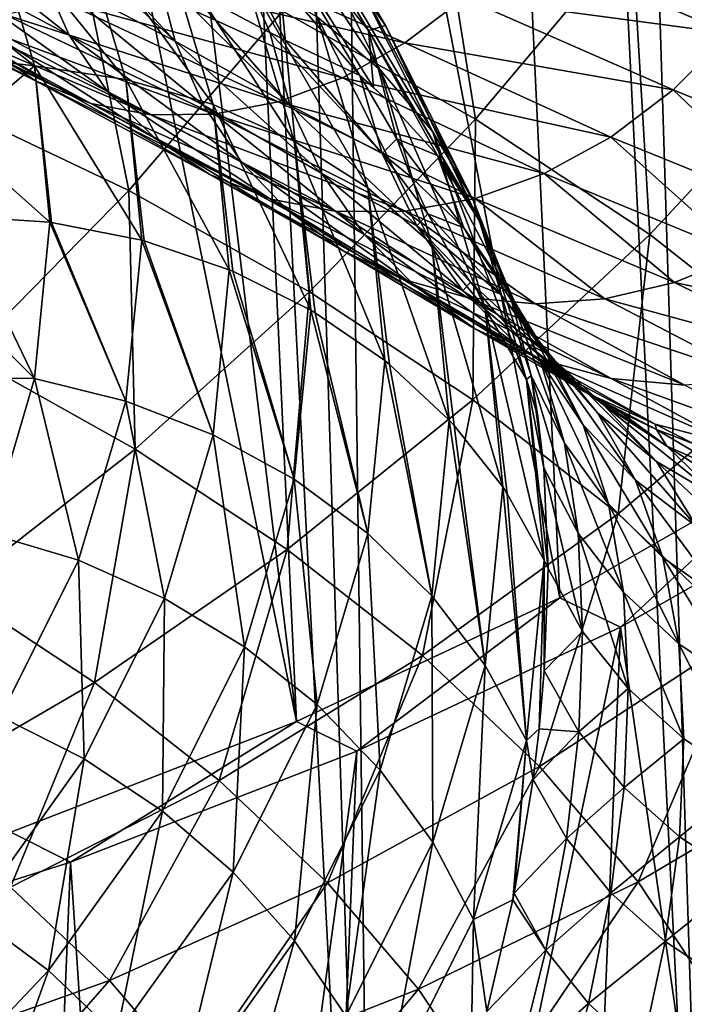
# Model space of a CAD drawing. Header units: metres. Extents: x -109 to 109, y -78 to 121.
# Tile 1045 of 1056: x 88.96 to 91.58, y -6.57 to -2.69. Entities that reach past the tile are written whole.
import ezdxf

# ---------------------------------------------------------------- set-up
doc = ezdxf.new("R2010")
doc.units = ezdxf.units.M
doc.layers.add('solid_508554_SW0001', color=7, linetype='CONTINUOUS')

msp = doc.modelspace()

# ---------------------------------------------------------------- linework, layer by layer
at = {"layer": 'solid_508554_SW0001'}
for points in [[(92.940437, -8.988416, -15.967083), (90.549721, 27.300694, -35.685944), (91.794334, 27.889454, -34.674599)], [(91.698837, -9.532049, -16.891142), (89.88591, 27.026291, -36.150749), (90.549721, 27.300694, -35.685944)], [(92.940437, -8.988416, -15.967083), (91.698837, -9.532049, -16.891142), (90.549721, 27.300694, -35.685944)], [(90.362732, -10.015727, -17.71703), (89.196869, 26.766157, -36.586704), (89.88591, 27.026291, -36.150749)], [(91.698837, -9.532049, -16.891142), (90.362732, -10.015727, -17.71703), (89.88591, 27.026291, -36.150749)], [(90.362732, -10.015727, -17.71703), (88.484703, 26.521063, -36.992531), (89.196869, 26.766157, -36.586704)], [(90.362732, -10.015727, -17.71703), (88.945717, -10.432132, -18.437248), (88.484703, 26.521063, -36.992531)], [(92.028976, -4.432996, -13.989754), (91.663551, 3.25128, -18.026556), (90.728859, 2.718633, -18.950548)], [(91.089645, -4.968935, -14.918027), (90.728859, 2.718633, -18.950548), (89.695381, 2.232042, -19.791929)], [(91.089645, -4.968935, -14.918027), (92.028976, -4.432996, -13.989754), (90.728859, 2.718633, -18.950548)], [(90.051208, -5.457015, -15.763407), (89.695381, 2.232042, -19.791929), (89.143967, 2.007019, -20.179934)], [(90.051208, -5.457015, -15.763407), (91.089645, -4.968935, -14.918027), (89.695381, 2.232042, -19.791929)], [(90.051208, -5.457015, -15.763407), (89.143967, 2.007019, -20.179934), (88.571632, 1.79513, -20.544493)], [(88.924095, -5.893095, -16.518719), (90.051208, -5.457015, -15.763407), (88.571632, 1.79513, -20.544493)], [(91.945732, -1.571518, 18.006199), (91.373428, -2.349571, 17.916386), (92.101685, -2.831074, 17.075821)], [(90.402527, -2.71156, 6.435222), (90.24585, -2.447094, 6.227652), (89.77095, -1.783469, 7.377084)], [(89.922218, -2.040371, 7.597756), (90.402527, -2.71156, 6.435222), (89.77095, -1.783469, 7.377084)], [(89.166603, -2.261427, 19.179596), (88.274567, -1.900935, 19.798256), (88.612411, -2.993219, 18.865753)], [(90.567352, -1.898249, 18.700302), (89.996025, -2.655878, 18.498306), (90.756966, -3.081858, 17.758568)], [(91.373428, -2.349571, 17.916386), (90.567352, -1.898249, 18.700302), (90.756966, -3.081858, 17.758568)], [(90.381256, -2.887318, 4.855299), (90.132172, -2.677977, 4.677226), (89.800743, -2.016413, 5.823089)], [(90.04377, -2.213666, 6.022099), (90.381256, -2.887318, 4.855299), (89.800743, -2.016413, 5.823089)], [(89.786263, -2.051023, 8.286068), (89.728561, -2.235582, 8.692079), (90.300568, -2.909443, 7.524919)], [(89.922218, -2.040371, 7.597756), (89.786263, -2.051023, 8.286068), (90.335335, -2.731655, 7.107179)], [(90.354218, -2.956604, 7.368024), (89.786263, -2.051023, 8.286068), (90.300568, -2.909443, 7.524919)], [(90.354218, -2.956604, 7.368024), (90.335335, -2.731655, 7.107179), (89.786263, -2.051023, 8.286068)], [(89.922218, -2.040371, 7.597756), (90.335335, -2.731655, 7.107179), (90.402527, -2.71156, 6.435222)], [(89.154175, -2.75039, 10.739226), (88.423485, -2.172825, 11.456193), (88.52359, -2.413287, 11.631293)], [(89.154175, -2.75039, 10.739226), (89.041245, -2.497105, 10.575789), (88.423485, -2.172825, 11.456193)], [(89.571892, -2.773765, 9.627435), (89.148872, -2.315144, 10.140496), (88.972725, -2.222235, 10.427697)], [(89.571892, -2.773765, 9.627435), (88.972725, -2.222235, 10.427697), (89.041245, -2.497105, 10.575789)], [(89.624496, -2.569224, 9.254827), (89.946518, -2.739148, 8.527101), (89.728561, -2.235582, 8.692079)], [(90.006119, -2.769778, 8.376487), (90.300568, -2.909443, 7.524919), (89.728561, -2.235582, 8.692079)], [(89.946518, -2.739148, 8.527101), (90.006119, -2.769778, 8.376487), (89.728561, -2.235582, 8.692079)], [(90.588364, -3.130798, 5.043443), (90.381256, -2.887318, 4.855299), (90.04377, -2.213666, 6.022099)], [(90.24585, -2.447094, 6.227652), (90.588364, -3.130798, 5.043443), (90.04377, -2.213666, 6.022099)], [(88.836998, -2.260892, 4.138941), (89.018127, -2.871419, 3.081477), (88.559319, -2.510593, 3.651525)], [(89.166603, -2.261427, 19.179596), (88.612411, -2.993219, 18.865753), (89.389282, -3.362732, 18.227356)], [(89.378143, -2.924605, 3.153128), (89.018127, -2.871419, 3.081477), (88.836998, -2.260892, 4.138941)], [(89.191811, -2.29652, 4.241004), (89.378143, -2.924605, 3.153128), (88.836998, -2.260892, 4.138941)], [(89.996025, -2.655878, 18.498306), (89.166603, -2.261427, 19.179596), (89.389282, -3.362732, 18.227356)], [(89.571892, -2.773765, 9.627435), (89.501564, -2.503441, 9.501867), (89.148872, -2.315144, 10.140496)], [(89.722145, -3.024154, 3.249725), (89.378143, -2.924605, 3.153128), (89.191811, -2.29652, 4.241004)], [(89.53083, -2.379291, 4.36666), (89.722145, -3.024154, 3.249725), (89.191811, -2.29652, 4.241004)], [(91.373428, -2.349571, 17.916386), (90.756966, -3.081858, 17.758568), (91.444778, -3.536371, 16.965599)], [(92.101685, -2.831074, 17.075821), (91.373428, -2.349571, 17.916386), (91.444778, -3.536371, 16.965599)], [(90.478683, -2.780255, 13.302267), (89.367012, -2.525168, 14.108902), (89.596504, -2.390249, 14.262591)], [(90.042549, -3.167873, 3.36914), (89.722145, -3.024154, 3.249725), (89.53083, -2.379291, 4.36666)], [(89.846603, -2.507383, 4.513142), (90.042549, -3.167873, 3.36914), (89.53083, -2.379291, 4.36666)], [(90.712601, -2.602489, 13.412651), (90.478683, -2.780255, 13.302267), (89.596504, -2.390249, 14.262591)], [(90.712601, -2.602489, 13.412651), (90.928421, -2.389476, 13.493769), (91.760254, -2.743605, 12.415504)], [(90.928421, -2.389476, 13.493769), (91.385231, -2.583714, 12.924816), (91.760254, -2.743605, 12.415504)], [(89.021942, -2.930289, 12.228276), (88.08812, -2.426038, 12.872898), (88.263397, -2.551353, 13.09213)], [(89.021942, -2.930289, 12.228276), (88.826546, -2.79674, 12.022147), (88.08812, -2.426038, 12.872898)], [(89.305901, -2.972213, 10.916399), (88.52359, -2.413287, 11.631293), (88.659058, -2.62298, 11.821506)], [(89.305901, -2.972213, 10.916399), (89.154175, -2.75039, 10.739226), (88.52359, -2.413287, 11.631293)], [(90.748947, -3.403057, 5.237514), (90.588364, -3.130798, 5.043443), (90.24585, -2.447094, 6.227652)], [(90.402527, -2.71156, 6.435222), (90.748947, -3.403057, 5.237514), (90.24585, -2.447094, 6.227652)], [(89.018127, -2.871419, 3.081477), (88.642639, -2.827669, 3.102334), (88.559319, -2.510593, 3.651525)], [(89.684708, -3.025813, 9.763715), (89.041245, -2.497105, 10.575789), (89.154175, -2.75039, 10.739226)], [(89.684708, -3.025813, 9.763715), (89.571892, -2.773765, 9.627435), (89.041245, -2.497105, 10.575789)], [(90.025764, -3.027, 8.635545), (89.624496, -2.569224, 9.254827), (89.501564, -2.503441, 9.501867)], [(90.025764, -3.027, 8.635545), (89.501564, -2.503441, 9.501867), (89.571892, -2.773765, 9.627435)], [(90.332314, -3.352599, 3.508746), (90.042549, -3.167873, 3.36914), (89.846603, -2.507383, 4.513142)], [(90.132172, -2.677977, 4.677226), (90.332314, -3.352599, 3.508746), (89.846603, -2.507383, 4.513142)], [(92.174858, -2.496661, 12.243951), (91.760254, -2.743605, 12.415504), (91.385231, -2.583714, 12.924816)], [(89.240425, -3.020339, 12.434818), (88.263397, -2.551353, 13.09213), (88.460388, -2.634733, 13.312886)], [(89.240425, -3.020339, 12.434818), (89.021942, -2.930289, 12.228276), (88.263397, -2.551353, 13.09213)], [(90.231979, -2.918215, 13.16585), (89.133156, -2.61877, 13.932719), (89.367012, -2.525168, 14.108902)], [(90.478683, -2.780255, 13.302267), (90.231979, -2.918215, 13.16585), (89.367012, -2.525168, 14.108902)], [(90.025764, -3.027, 8.635545), (89.946518, -2.739148, 8.527101), (89.624496, -2.569224, 9.254827)], [(89.476616, -3.064672, 12.636686), (88.460388, -2.634733, 13.312886), (88.674431, -2.674208, 13.529954)], [(89.476616, -3.064672, 12.636686), (89.240425, -3.020339, 12.434818), (88.460388, -2.634733, 13.312886)], [(89.4925, -3.156828, 11.102718), (88.659058, -2.62298, 11.821506), (88.826546, -2.79674, 12.022147)], [(89.4925, -3.156828, 11.102718), (89.305901, -2.972213, 10.916399), (88.659058, -2.62298, 11.821506)], [(89.978577, -3.012974, 13.006759), (88.900467, -2.668844, 13.738205), (89.133156, -2.61877, 13.932719)], [(90.231979, -2.918215, 13.16585), (89.978577, -3.012974, 13.006759), (89.133156, -2.61877, 13.932719)], [(91.536781, -2.966345, 12.35164), (90.478683, -2.780255, 13.302267), (90.712601, -2.602489, 13.412651)], [(91.536781, -2.966345, 12.35164), (90.712601, -2.602489, 13.412651), (91.760254, -2.743605, 12.415504)], [(89.724701, -3.062197, 12.828911), (88.674431, -2.674208, 13.529954), (88.900467, -2.668844, 13.738205)], [(89.724701, -3.062197, 12.828911), (89.476616, -3.064672, 12.636686), (88.674431, -2.674208, 13.529954)], [(89.978577, -3.012974, 13.006759), (89.724701, -3.062197, 12.828911), (88.900467, -2.668844, 13.738205)], [(89.996025, -2.655878, 18.498306), (89.389282, -3.362732, 18.227356), (90.10228, -3.761805, 17.534523)], [(90.756966, -3.081858, 17.758568), (89.996025, -2.655878, 18.498306), (90.10228, -3.761805, 17.534523)], [(90.585052, -3.574267, 3.66547), (90.332314, -3.352599, 3.508746), (90.132172, -2.677977, 4.677226)], [(90.381256, -2.887318, 4.855299), (90.585052, -3.574267, 3.66547), (90.132172, -2.677977, 4.677226)], [(90.402527, -2.71156, 6.435222), (90.335335, -2.731655, 7.107179), (90.742912, -3.42957, 5.888753)], [(90.768951, -3.477505, 5.755807), (90.402527, -2.71156, 6.435222), (90.742912, -3.42957, 5.888753)], [(90.768951, -3.477505, 5.755807), (90.748947, -3.403057, 5.237514), (90.402527, -2.71156, 6.435222)], [(89.834747, -3.250696, 9.911178), (89.154175, -2.75039, 10.739226), (89.305901, -2.972213, 10.916399)], [(89.834747, -3.250696, 9.911178), (89.684708, -3.025813, 9.763715), (89.154175, -2.75039, 10.739226)], [(90.388893, -3.216969, 7.606091), (90.006119, -2.769778, 8.376487), (89.946518, -2.739148, 8.527101)], [(90.388893, -3.216969, 7.606091), (89.946518, -2.739148, 8.527101), (90.025764, -3.027, 8.635545)], [(90.687462, -3.337783, 6.151368), (90.742912, -3.42957, 5.888753), (90.335335, -2.731655, 7.107179)], [(90.607834, -3.225072, 6.489984), (90.687462, -3.337783, 6.151368), (90.335335, -2.731655, 7.107179)], [(90.404953, -3.002999, 7.211415), (90.607834, -3.225072, 6.489984), (90.335335, -2.731655, 7.107179)], [(90.354218, -2.956604, 7.368024), (90.404953, -3.002999, 7.211415), (90.335335, -2.731655, 7.107179)], [(92.299133, -3.278927, 11.210985), (91.536781, -2.966345, 12.35164), (91.760254, -2.743605, 12.415504)], [(90.150803, -3.29514, 8.75334), (89.571892, -2.773765, 9.627435), (89.684708, -3.025813, 9.763715)], [(90.150803, -3.29514, 8.75334), (90.025764, -3.027, 8.635545), (89.571892, -2.773765, 9.627435)], [(90.388893, -3.216969, 7.606091), (90.300568, -2.909443, 7.524919), (90.006119, -2.769778, 8.376487)], [(91.290558, -3.152099, 12.259505), (90.231979, -2.918215, 13.16585), (90.478683, -2.780255, 13.302267)], [(91.536781, -2.966345, 12.35164), (91.290558, -3.152099, 12.259505), (90.478683, -2.780255, 13.302267)], [(89.018127, -2.871419, 3.081477), (88.692574, -3.145886, 2.551165), (88.642639, -2.827669, 3.102334)], [(89.709137, -3.299454, 11.293358), (88.826546, -2.79674, 12.022147), (89.021942, -2.930289, 12.228276)], [(89.709137, -3.299454, 11.293358), (89.4925, -3.156828, 11.102718), (88.826546, -2.79674, 12.022147)], [(92.101685, -2.831074, 17.075821), (91.444778, -3.536371, 16.965599), (92.055107, -4.016284, 16.124878)], [(89.018127, -2.871419, 3.081477), (89.078697, -3.487883, 2.01373), (88.692574, -3.145886, 2.551165)], [(89.084129, -3.488591, 2.014139), (89.078697, -3.487883, 2.01373), (89.018127, -2.871419, 3.081477)], [(89.440453, -3.558799, 2.054673), (89.084129, -3.488591, 2.014139), (89.018127, -2.871419, 3.081477)], [(89.378143, -2.924605, 3.153128), (89.440453, -3.558799, 2.054673), (89.018127, -2.871419, 3.081477)], [(90.354218, -2.956604, 7.368024), (90.300568, -2.909443, 7.524919), (90.404953, -3.002999, 7.211415)], [(90.447083, -3.158497, 7.247701), (90.404953, -3.002999, 7.211415), (90.300568, -2.909443, 7.524919)], [(90.447083, -3.158497, 7.247701), (90.300568, -2.909443, 7.524919), (90.388893, -3.216969, 7.606091)], [(90.795204, -3.827996, 3.835861), (90.585052, -3.574267, 3.66547), (90.381256, -2.887318, 4.855299)], [(90.588364, -3.130798, 5.043443), (90.795204, -3.827996, 3.835861), (90.381256, -2.887318, 4.855299)], [(89.950195, -3.396396, 11.483379), (89.021942, -2.930289, 12.228276), (89.240425, -3.020339, 12.434818)], [(89.950195, -3.396396, 11.483379), (89.709137, -3.299454, 11.293358), (89.021942, -2.930289, 12.228276)], [(89.4506, -3.561507, 2.056237), (89.440453, -3.558799, 2.054673), (89.378143, -2.924605, 3.153128)], [(89.786118, -3.675287, 2.121928), (89.4506, -3.561507, 2.056237), (89.378143, -2.924605, 3.153128)], [(89.722145, -3.024154, 3.249725), (89.786118, -3.675287, 2.121928), (89.378143, -2.924605, 3.153128)], [(91.027802, -3.295985, 12.141726), (89.978577, -3.012974, 13.006759), (90.231979, -2.918215, 13.16585)], [(91.290558, -3.152099, 12.259505), (91.027802, -3.295985, 12.141726), (90.231979, -2.918215, 13.16585)], [(90.01844, -3.443083, 10.066326), (89.305901, -2.972213, 10.916399), (89.4925, -3.156828, 11.102718)], [(90.01844, -3.443083, 10.066326), (89.834747, -3.250696, 9.911178), (89.305901, -2.972213, 10.916399)], [(92.06395, -3.466515, 11.145202), (91.290558, -3.152099, 12.259505), (91.536781, -2.966345, 12.35164)], [(92.299133, -3.278927, 11.210985), (92.06395, -3.466515, 11.145202), (91.536781, -2.966345, 12.35164)], [(89.389282, -3.362732, 18.227356), (88.612411, -2.993219, 18.865753), (88.752609, -4.011992, 17.88965)], [(90.209442, -3.445142, 11.66786), (89.240425, -3.020339, 12.434818), (89.476616, -3.064672, 12.636686)], [(90.209442, -3.445142, 11.66786), (89.950195, -3.396396, 11.483379), (89.240425, -3.020339, 12.434818)], [(90.316719, -3.535016, 8.881165), (89.684708, -3.025813, 9.763715), (89.834747, -3.250696, 9.911178)], [(90.316719, -3.535016, 8.881165), (90.150803, -3.29514, 8.75334), (89.684708, -3.025813, 9.763715)], [(89.800301, -3.681198, 2.125341), (89.786118, -3.675287, 2.121928), (89.722145, -3.024154, 3.249725)], [(90.108078, -3.834785, 2.214014), (89.800301, -3.681198, 2.125341), (89.722145, -3.024154, 3.249725)], [(90.042549, -3.167873, 3.36914), (90.108078, -3.834785, 2.214014), (89.722145, -3.024154, 3.249725)], [(90.75531, -3.394278, 12.001353), (89.724701, -3.062197, 12.828911), (89.978577, -3.012974, 13.006759)], [(91.027802, -3.295985, 12.141726), (90.75531, -3.394278, 12.001353), (89.978577, -3.012974, 13.006759)], [(90.525764, -3.502627, 7.698859), (90.025764, -3.027, 8.635545), (90.150803, -3.29514, 8.75334)], [(90.525764, -3.502627, 7.698859), (90.388893, -3.216969, 7.606091), (90.025764, -3.027, 8.635545)], [(90.447083, -3.158497, 7.247701), (90.607834, -3.225072, 6.489984), (90.404953, -3.002999, 7.211415)], [(90.480148, -3.44443, 11.842022), (89.476616, -3.064672, 12.636686), (89.724701, -3.062197, 12.828911)], [(90.480148, -3.44443, 11.842022), (90.209442, -3.445142, 11.66786), (89.476616, -3.064672, 12.636686)], [(90.75531, -3.394278, 12.001353), (90.480148, -3.44443, 11.842022), (89.724701, -3.062197, 12.828911)], [(90.756966, -3.081858, 17.758568), (90.10228, -3.761805, 17.534523), (90.747078, -4.187673, 16.79207)], [(91.444778, -3.536371, 16.965599), (90.756966, -3.081858, 17.758568), (90.747078, -4.187673, 16.79207)], [(90.958145, -4.108202, 4.016169), (90.795204, -3.827996, 3.835861), (90.588364, -3.130798, 5.043443)], [(90.748947, -3.403057, 5.237514), (90.958145, -4.108202, 4.016169), (90.588364, -3.130798, 5.043443)], [(89.078697, -3.487883, 2.01373), (88.709175, -3.464102, 2), (88.692574, -3.145886, 2.551165)], [(90.231445, -3.598412, 10.225484), (89.4925, -3.156828, 11.102718), (89.709137, -3.299454, 11.293358)], [(90.231445, -3.598412, 10.225484), (90.01844, -3.443083, 10.066326), (89.4925, -3.156828, 11.102718)], [(90.12532, -3.844958, 2.219888), (90.108078, -3.834785, 2.214014), (90.042549, -3.167873, 3.36914)], [(90.399239, -4.033781, 2.328905), (90.12532, -3.844958, 2.219888), (90.042549, -3.167873, 3.36914)], [(90.332314, -3.352599, 3.508746), (90.399239, -4.033781, 2.328905), (90.042549, -3.167873, 3.36914)], [(90.50177, -3.309409, 7.286691), (90.447083, -3.158497, 7.247701), (90.388893, -3.216969, 7.606091)], [(90.710892, -3.510174, 6.568663), (90.607834, -3.225072, 6.489984), (90.447083, -3.158497, 7.247701)], [(90.710892, -3.510174, 6.568663), (90.447083, -3.158497, 7.247701), (90.50177, -3.309409, 7.286691)], [(91.809578, -3.61649, 11.057848), (91.027802, -3.295985, 12.141726), (91.290558, -3.152099, 12.259505)], [(92.06395, -3.466515, 11.145202), (91.809578, -3.61649, 11.057848), (91.290558, -3.152099, 12.259505)], [(90.568634, -3.454682, 7.328163), (90.388893, -3.216969, 7.606091), (90.525764, -3.502627, 7.698859)], [(90.568634, -3.454682, 7.328163), (90.50177, -3.309409, 7.286691), (90.388893, -3.216969, 7.606091)], [(90.51931, -3.740549, 9.015777), (89.834747, -3.250696, 9.911178), (90.01844, -3.443083, 10.066326)], [(90.51931, -3.740549, 9.015777), (90.316719, -3.535016, 8.881165), (89.834747, -3.250696, 9.911178)], [(90.768951, -3.477505, 5.755807), (90.687462, -3.337783, 6.151368), (90.607834, -3.225072, 6.489984)], [(90.884079, -3.758256, 5.843604), (90.768951, -3.477505, 5.755807), (90.607834, -3.225072, 6.489984)], [(90.884079, -3.758256, 5.843604), (90.607834, -3.225072, 6.489984), (90.710892, -3.510174, 6.568663)], [(90.468704, -3.713001, 10.384875), (89.709137, -3.299454, 11.293358), (89.950195, -3.396396, 11.483379)], [(90.468704, -3.713001, 10.384875), (90.231445, -3.598412, 10.225484), (89.709137, -3.299454, 11.293358)], [(90.707436, -3.758656, 7.800691), (90.150803, -3.29514, 8.75334), (90.316719, -3.535016, 8.881165)], [(90.707436, -3.758656, 7.800691), (90.525764, -3.502627, 7.698859), (90.150803, -3.29514, 8.75334)], [(91.542046, -3.725297, 10.950996), (90.75531, -3.394278, 12.001353), (91.027802, -3.295985, 12.141726)], [(91.809578, -3.61649, 11.057848), (91.542046, -3.725297, 10.950996), (91.027802, -3.295985, 12.141726)], [(90.710892, -3.510174, 6.568663), (90.50177, -3.309409, 7.286691), (90.568634, -3.454682, 7.328163)], [(90.768951, -3.477505, 5.755807), (90.742912, -3.42957, 5.888753), (90.687462, -3.337783, 6.151368)], [(89.389282, -3.362732, 18.227356), (88.752609, -4.011992, 17.88965), (89.415268, -4.382837, 17.246027)], [(90.10228, -3.761805, 17.534523), (89.389282, -3.362732, 18.227356), (89.415268, -4.382837, 17.246027)], [(90.418297, -4.049082, 2.337738), (90.399239, -4.033781, 2.328905), (90.332314, -3.352599, 3.508746)], [(90.653206, -4.267895, 2.46407), (90.418297, -4.049082, 2.337738), (90.332314, -3.352599, 3.508746)], [(90.585052, -3.574267, 3.66547), (90.653206, -4.267895, 2.46407), (90.332314, -3.352599, 3.508746)], [(90.724594, -3.784134, 10.540723), (89.950195, -3.396396, 11.483379), (90.209442, -3.445142, 11.66786)], [(90.724594, -3.784134, 10.540723), (90.468704, -3.713001, 10.384875), (89.950195, -3.396396, 11.483379)], [(91.2677, -3.790356, 10.82718), (90.480148, -3.44443, 11.842022), (90.75531, -3.394278, 12.001353)], [(90.976364, -4.092021, 4.268234), (90.958145, -4.108202, 4.016169), (90.748947, -3.403057, 5.237514)], [(90.891441, -3.766946, 5.010461), (90.976364, -4.092021, 4.268234), (90.748947, -3.403057, 5.237514)], [(90.885094, -3.748343, 5.055664), (90.891441, -3.766946, 5.010461), (90.748947, -3.403057, 5.237514)], [(90.768951, -3.477505, 5.755807), (90.885094, -3.748343, 5.055664), (90.748947, -3.403057, 5.237514)], [(91.542046, -3.725297, 10.950996), (91.2677, -3.790356, 10.82718), (90.75531, -3.394278, 12.001353)], [(90.753441, -3.906526, 9.153766), (90.01844, -3.443083, 10.066326), (90.231445, -3.598412, 10.225484)], [(90.753441, -3.906526, 9.153766), (90.51931, -3.740549, 9.015777), (90.01844, -3.443083, 10.066326)], [(90.99305, -3.810125, 10.689332), (90.209442, -3.445142, 11.66786), (90.480148, -3.44443, 11.842022)], [(90.99305, -3.810125, 10.689332), (90.724594, -3.784134, 10.540723), (90.209442, -3.445142, 11.66786)], [(91.2677, -3.790356, 10.82718), (90.99305, -3.810125, 10.689332), (90.480148, -3.44443, 11.842022)], [(90.647217, -3.593314, 7.371833), (90.568634, -3.454682, 7.328163), (90.525764, -3.502627, 7.698859)], [(90.856445, -3.771908, 6.652229), (90.568634, -3.454682, 7.328163), (90.647217, -3.593314, 7.371833)], [(90.856445, -3.771908, 6.652229), (90.710892, -3.510174, 6.568663), (90.568634, -3.454682, 7.328163)], [(89.018127, -4.104347, 0.945983), (88.692581, -3.782235, 1.448976), (88.709175, -3.464102, 2)], [(89.018127, -4.104347, 0.945983), (88.709175, -3.464102, 2), (89.078697, -3.487883, 2.01373)], [(89.378143, -4.192992, 0.956218), (89.018127, -4.104347, 0.945983), (89.078697, -3.487883, 2.01373)], [(89.378143, -4.192992, 0.956218), (89.078697, -3.487883, 2.01373), (89.084129, -3.488591, 2.014139)], [(89.378143, -4.192992, 0.956218), (89.084129, -3.488591, 2.014139), (89.440453, -3.558799, 2.054673)], [(90.768951, -3.477505, 5.755807), (90.891441, -3.766946, 5.010461), (90.885094, -3.748343, 5.055664)], [(91.015007, -4.038832, 5.111875), (90.891441, -3.766946, 5.010461), (90.768951, -3.477505, 5.755807)], [(91.015007, -4.038832, 5.111875), (90.768951, -3.477505, 5.755807), (90.884079, -3.758256, 5.843604)], [(90.736977, -3.724349, 7.4174), (90.525764, -3.502627, 7.698859), (90.707436, -3.758656, 7.800691)], [(90.736977, -3.724349, 7.4174), (90.647217, -3.593314, 7.371833), (90.525764, -3.502627, 7.698859)], [(91.041618, -4.013405, 5.93407), (90.710892, -3.510174, 6.568663), (90.856445, -3.771908, 6.652229)], [(91.041618, -4.013405, 5.93407), (90.884079, -3.758256, 5.843604), (90.710892, -3.510174, 6.568663)], [(89.722145, -4.326421, 0.994131), (89.378143, -4.192992, 0.956218), (89.440453, -3.558799, 2.054673)], [(89.722145, -4.326421, 0.994131), (89.440453, -3.558799, 2.054673), (89.4506, -3.561507, 2.056237)], [(89.722145, -4.326421, 0.994131), (89.4506, -3.561507, 2.056237), (89.786118, -3.675287, 2.121928)], [(90.928947, -3.978096, 7.908814), (90.316719, -3.535016, 8.881165), (90.51931, -3.740549, 9.015777)], [(90.928947, -3.978096, 7.908814), (90.707436, -3.758656, 7.800691), (90.316719, -3.535016, 8.881165)], [(91.444778, -3.536371, 16.965599), (90.747078, -4.187673, 16.79207), (91.319641, -4.637442, 16.005047)], [(92.055107, -4.016284, 16.124878), (91.444778, -3.536371, 16.965599), (91.319641, -4.637442, 16.005047)], [(91.013184, -4.028741, 9.291633), (90.231445, -3.598412, 10.225484), (90.468704, -3.713001, 10.384875)], [(91.013184, -4.028741, 9.291633), (90.753441, -3.906526, 9.153766), (90.231445, -3.598412, 10.225484)], [(90.672615, -4.288951, 2.476227), (90.653206, -4.267895, 2.46407), (90.585052, -3.574267, 3.66547)], [(90.864372, -4.531973, 2.616536), (90.672615, -4.288951, 2.476227), (90.585052, -3.574267, 3.66547)], [(90.795204, -3.827996, 3.835861), (90.864372, -4.531973, 2.616536), (90.585052, -3.574267, 3.66547)], [(90.856445, -3.771908, 6.652229), (90.647217, -3.593314, 7.371833), (90.736977, -3.724349, 7.4174)], [(92.452415, -3.917302, 9.861785), (91.542046, -3.725297, 10.950996), (91.809578, -3.61649, 11.057848)], [(90.042549, -4.501698, 1.058888), (89.722145, -4.326421, 0.994131), (89.786118, -3.675287, 2.121928)], [(90.042549, -4.501698, 1.058888), (89.786118, -3.675287, 2.121928), (89.800301, -3.681198, 2.125341)], [(90.042549, -4.501698, 1.058888), (89.800301, -3.681198, 2.125341), (90.108078, -3.834785, 2.214014)], [(91.291939, -4.104094, 9.425881), (90.468704, -3.713001, 10.384875), (90.724594, -3.784134, 10.540723)], [(91.291939, -4.104094, 9.425881), (91.013184, -4.028741, 9.291633), (90.468704, -3.713001, 10.384875)], [(90.837311, -3.846886, 7.464553), (90.736977, -3.724349, 7.4174), (90.707436, -3.758656, 7.800691)], [(91.041687, -4.006201, 6.738634), (90.736977, -3.724349, 7.4174), (90.837311, -3.846886, 7.464553)], [(91.041687, -4.006201, 6.738634), (90.856445, -3.771908, 6.652229), (90.736977, -3.724349, 7.4174)], [(92.170341, -4.03608, 9.773859), (91.2677, -3.790356, 10.82718), (91.542046, -3.725297, 10.950996)], [(92.452415, -3.917302, 9.861785), (92.170341, -4.03608, 9.773859), (91.542046, -3.725297, 10.950996)], [(90.10228, -3.761805, 17.534523), (89.415268, -4.382837, 17.246027), (90.014885, -4.778662, 16.556557)], [(90.747078, -4.187673, 16.79207), (90.10228, -3.761805, 17.534523), (90.014885, -4.778662, 16.556557)], [(91.184273, -4.154985, 8.020287), (90.51931, -3.740549, 9.015777), (90.753441, -3.906526, 9.153766)], [(91.184273, -4.154985, 8.020287), (90.928947, -3.978096, 7.908814), (90.51931, -3.740549, 9.015777)], [(90.947525, -3.960087, 7.512968), (90.707436, -3.758656, 7.800691), (90.928947, -3.978096, 7.908814)], [(90.947525, -3.960087, 7.512968), (90.837311, -3.846886, 7.464553), (90.707436, -3.758656, 7.800691)], [(91.182091, -4.286857, 5.210891), (90.884079, -3.758256, 5.843604), (91.041618, -4.013405, 5.93407)], [(91.182091, -4.286857, 5.210891), (91.015007, -4.038832, 5.111875), (90.884079, -3.758256, 5.843604)], [(89.018127, -4.104347, 0.945983), (88.64267, -4.100392, 0.897912), (88.692581, -3.782235, 1.448976)], [(91.582657, -4.130675, 9.553109), (90.724594, -3.784134, 10.540723), (90.99305, -3.810125, 10.689332)], [(91.582657, -4.130675, 9.553109), (91.291939, -4.104094, 9.425881), (90.724594, -3.784134, 10.540723)], [(91.238869, -4.239781, 6.023241), (90.856445, -3.771908, 6.652229), (91.041687, -4.006201, 6.738634)], [(91.238869, -4.239781, 6.023241), (91.041618, -4.013405, 5.93407), (90.856445, -3.771908, 6.652229)], [(91.108055, -4.358635, 4.380924), (90.976364, -4.092021, 4.268234), (90.891441, -3.766946, 5.010461)], [(91.108055, -4.358635, 4.380924), (90.891441, -3.766946, 5.010461), (91.015007, -4.038832, 5.111875)], [(91.877953, -4.107811, 9.670091), (90.99305, -3.810125, 10.689332), (91.2677, -3.790356, 10.82718)], [(92.170341, -4.03608, 9.773859), (91.877953, -4.107811, 9.670091), (91.2677, -3.790356, 10.82718)], [(90.332314, -4.714963, 1.149063), (90.042549, -4.501698, 1.058888), (90.108078, -3.834785, 2.214014)], [(90.332314, -4.714963, 1.149063), (90.108078, -3.834785, 2.214014), (90.12532, -3.844958, 2.219888)], [(90.882507, -4.559139, 2.63222), (90.864372, -4.531973, 2.616536), (90.795204, -3.827996, 3.835861)], [(91.028107, -4.820203, 2.782946), (90.882507, -4.559139, 2.63222), (90.795204, -3.827996, 3.835861)], [(90.958145, -4.108202, 4.016169), (91.028107, -4.820203, 2.782946), (90.795204, -3.827996, 3.835861)], [(91.877953, -4.107811, 9.670091), (91.582657, -4.130675, 9.553109), (90.99305, -3.810125, 10.689332)], [(90.332314, -4.714963, 1.149063), (90.12532, -3.844958, 2.219888), (90.399239, -4.033781, 2.328905)], [(91.041687, -4.006201, 6.738634), (90.837311, -3.846886, 7.464553), (90.947525, -3.960087, 7.512968)], [(91.466469, -4.284512, 8.132078), (90.753441, -3.906526, 9.153766), (91.013184, -4.028741, 9.291633)], [(91.466469, -4.284512, 8.132078), (91.184273, -4.154985, 8.020287), (90.753441, -3.906526, 9.153766)], [(91.066864, -4.063179, 7.562315), (90.947525, -3.960087, 7.512968), (90.928947, -3.978096, 7.908814)], [(91.262146, -4.207389, 6.825788), (90.947525, -3.960087, 7.512968), (91.066864, -4.063179, 7.562315)], [(91.262146, -4.207389, 6.825788), (91.041687, -4.006201, 6.738634), (90.947525, -3.960087, 7.512968)], [(91.194519, -4.155457, 7.612257), (90.928947, -3.978096, 7.908814), (91.184273, -4.154985, 8.020287)], [(91.194519, -4.155457, 7.612257), (91.066864, -4.063179, 7.562315), (90.928947, -3.978096, 7.908814)], [(89.415268, -4.382837, 17.246027), (88.752609, -4.011992, 17.88965), (88.702019, -4.938794, 16.895248)], [(90.585052, -4.961523, 1.262671), (90.332314, -4.714963, 1.149063), (90.399239, -4.033781, 2.328905)], [(90.585052, -4.961523, 1.262671), (90.399239, -4.033781, 2.328905), (90.418297, -4.049082, 2.337738)], [(91.76786, -4.36315, 8.241148), (91.013184, -4.028741, 9.291633), (91.291939, -4.104094, 9.425881)], [(91.76786, -4.36315, 8.241148), (91.466469, -4.284512, 8.132078), (91.013184, -4.028741, 9.291633)], [(91.388725, -4.505408, 5.304558), (91.041618, -4.013405, 5.93407), (91.238869, -4.239781, 6.023241)], [(91.388725, -4.505408, 5.304558), (91.182091, -4.286857, 5.210891), (91.041618, -4.013405, 5.93407)], [(91.470978, -4.431833, 6.108931), (91.041687, -4.006201, 6.738634), (91.262146, -4.207389, 6.825788)], [(91.470978, -4.431833, 6.108931), (91.238869, -4.239781, 6.023241), (91.041687, -4.006201, 6.738634)], [(92.055107, -4.016284, 16.124878), (91.319641, -4.637442, 16.005047), (91.815933, -5.108219, 15.178502)], [(90.585052, -4.961523, 1.262671), (90.418297, -4.049082, 2.337738), (90.653206, -4.267895, 2.46407)], [(91.282433, -4.598766, 4.489561), (91.015007, -4.038832, 5.111875), (91.182091, -4.286857, 5.210891)], [(91.282433, -4.598766, 4.489561), (91.108055, -4.358635, 4.380924), (91.015007, -4.038832, 5.111875)], [(91.262146, -4.207389, 6.825788), (91.066864, -4.063179, 7.562315), (91.194519, -4.155457, 7.612257)], [(89.018127, -4.104347, 0.945983), (88.836998, -4.714874, -0.11148), (88.64267, -4.100392, 0.897912)], [(89.191811, -4.821077, -0.131658), (88.836998, -4.714874, -0.11148), (89.018127, -4.104347, 0.945983)], [(89.378143, -4.192992, 0.956218), (89.191811, -4.821077, -0.131658), (89.018127, -4.104347, 0.945983)], [(90.976364, -4.092021, 4.268234), (91.003609, -4.253675, 3.928912), (90.958145, -4.108202, 4.016169)], [(91.043236, -4.853535, 2.80219), (91.028107, -4.820203, 2.782946), (90.958145, -4.108202, 4.016169)], [(91.026733, -4.456343, 3.52691), (91.043236, -4.853535, 2.80219), (90.958145, -4.108202, 4.016169)], [(91.003609, -4.253675, 3.928912), (91.026733, -4.456343, 3.52691), (90.958145, -4.108202, 4.016169)], [(90.976364, -4.092021, 4.268234), (91.026733, -4.456343, 3.52691), (91.003609, -4.253675, 3.928912)], [(91.162674, -4.713907, 3.655487), (91.026733, -4.456343, 3.52691), (90.976364, -4.092021, 4.268234)], [(91.162674, -4.713907, 3.655487), (90.976364, -4.092021, 4.268234), (91.108055, -4.358635, 4.380924)], [(92.080254, -4.388753, 8.344528), (91.291939, -4.104094, 9.425881), (91.582657, -4.130675, 9.553109)], [(92.080254, -4.388753, 8.344528), (91.76786, -4.36315, 8.241148), (91.291939, -4.104094, 9.425881)], [(89.53083, -4.971284, -0.122804), (89.191811, -4.821077, -0.131658), (89.378143, -4.192992, 0.956218)], [(89.722145, -4.326421, 0.994131), (89.53083, -4.971284, -0.122804), (89.378143, -4.192992, 0.956218)], [(90.747078, -4.187673, 16.79207), (90.014885, -4.778662, 16.556557), (90.547737, -5.19682, 15.825845)], [(91.319641, -4.637442, 16.005047), (90.747078, -4.187673, 16.79207), (90.547737, -5.19682, 15.825845)], [(91.471237, -4.305132, 7.712561), (91.184273, -4.154985, 8.020287), (91.466469, -4.284512, 8.132078)], [(91.32962, -4.236292, 7.662454), (91.194519, -4.155457, 7.612257), (91.184273, -4.154985, 8.020287)], [(91.471237, -4.305132, 7.712561), (91.32962, -4.236292, 7.662454), (91.184273, -4.154985, 8.020287)], [(91.512489, -4.37061, 6.911584), (91.194519, -4.155457, 7.612257), (91.32962, -4.236292, 7.662454)], [(91.512489, -4.37061, 6.911584), (91.262146, -4.207389, 6.825788), (91.194519, -4.155457, 7.612257)], [(91.732269, -4.58485, 6.189038), (91.262146, -4.207389, 6.825788), (91.512489, -4.37061, 6.911584)], [(91.732269, -4.58485, 6.189038), (91.470978, -4.431833, 6.108931), (91.262146, -4.207389, 6.825788)], [(90.795204, -5.23595, 1.397211), (90.585052, -4.961523, 1.262671), (90.653206, -4.267895, 2.46407)], [(90.795204, -5.23595, 1.397211), (90.653206, -4.267895, 2.46407), (90.672615, -4.288951, 2.476227)], [(91.629791, -4.689063, 5.390553), (91.238869, -4.239781, 6.023241), (91.470978, -4.431833, 6.108931)], [(91.629791, -4.689063, 5.390553), (91.388725, -4.505408, 5.304558), (91.238869, -4.239781, 6.023241)], [(91.512489, -4.37061, 6.911584), (91.32962, -4.236292, 7.662454), (91.471237, -4.305132, 7.712561)], [(90.795204, -5.23595, 1.397211), (90.672615, -4.288951, 2.476227), (90.864372, -4.531973, 2.616536)], [(91.496033, -4.809387, 4.588996), (91.182091, -4.286857, 5.210891), (91.388725, -4.505408, 5.304558)], [(91.496033, -4.809387, 4.588996), (91.282433, -4.598766, 4.489561), (91.182091, -4.286857, 5.210891)], [(91.618408, -4.361508, 7.762239), (91.466469, -4.284512, 8.132078), (91.76786, -4.36315, 8.241148)], [(91.618408, -4.361508, 7.762239), (91.471237, -4.305132, 7.712561), (91.466469, -4.284512, 8.132078)], [(91.786667, -4.49192, 6.99395), (91.471237, -4.305132, 7.712561), (91.618408, -4.361508, 7.762239)], [(91.786667, -4.49192, 6.99395), (91.512489, -4.37061, 6.911584), (91.471237, -4.305132, 7.712561)], [(89.846603, -5.162187, -0.085114), (89.53083, -4.971284, -0.122804), (89.722145, -4.326421, 0.994131)], [(90.042549, -4.501698, 1.058888), (89.846603, -5.162187, -0.085114), (89.722145, -4.326421, 0.994131)], [(89.415268, -4.382837, 17.246027), (88.702019, -4.938794, 16.895248), (89.254684, -5.303442, 16.260756)], [(90.014885, -4.778662, 16.556557), (89.415268, -4.382837, 17.246027), (89.254684, -5.303442, 16.260756)], [(91.341446, -4.94652, 3.77466), (91.108055, -4.358635, 4.380924), (91.282433, -4.598766, 4.489561)], [(91.341446, -4.94652, 3.77466), (91.162674, -4.713907, 3.655487), (91.108055, -4.358635, 4.380924)], [(92.016327, -4.69508, 6.261598), (91.512489, -4.37061, 6.911584), (91.786667, -4.49192, 6.99395)], [(92.016327, -4.69508, 6.261598), (91.732269, -4.58485, 6.189038), (91.512489, -4.37061, 6.911584)], [(91.179878, -5.101216, 2.945189), (91.043236, -4.853535, 2.80219), (91.026733, -4.456343, 3.52691)], [(91.162674, -4.713907, 3.655487), (91.179878, -5.101216, 2.945189), (91.026733, -4.456343, 3.52691)], [(91.089645, -4.968935, -14.918027), (91.329651, -5.084812, -15.118732), (92.028976, -4.432996, -13.989754)], [(92.028976, -4.432996, -13.989754), (91.329651, -5.084812, -15.118732), (92.271431, -4.547854, -14.188694)], [(91.899307, -4.833265, 5.466741), (91.470978, -4.431833, 6.108931), (91.732269, -4.58485, 6.189038)], [(91.899307, -4.833265, 5.466741), (91.629791, -4.689063, 5.390553), (91.470978, -4.431833, 6.108931)], [(90.132172, -5.389585, -0.019416), (89.846603, -5.162187, -0.085114), (90.042549, -4.501698, 1.058888)], [(90.332314, -4.714963, 1.149063), (90.132172, -5.389585, -0.019416), (90.042549, -4.501698, 1.058888)], [(90.795204, -5.23595, 1.397211), (90.864372, -4.531973, 2.616536), (90.958145, -5.532205, 1.549723)], [(90.958145, -5.532205, 1.549723), (90.864372, -4.531973, 2.616536), (90.882507, -4.559139, 2.63222)], [(91.743515, -4.98524, 4.676748), (91.388725, -4.505408, 5.304558), (91.629791, -4.689063, 5.390553)], [(91.743515, -4.98524, 4.676748), (91.496033, -4.809387, 4.588996), (91.388725, -4.505408, 5.304558)], [(90.958145, -5.532205, 1.549723), (90.882507, -4.559139, 2.63222), (91.028107, -4.820203, 2.782946)], [(92.043098, -10.059109, -10.756606), (92.271431, -4.547854, -14.188694), (91.329651, -5.084812, -15.118732)], [(91.559189, -5.150293, 3.881105), (91.282433, -4.598766, 4.489561), (91.496033, -4.809387, 4.588996)], [(91.559189, -5.150293, 3.881105), (91.341446, -4.94652, 3.77466), (91.282433, -4.598766, 4.489561)], [(91.319641, -4.637442, 16.005047), (90.547737, -5.19682, 15.825845), (91.010094, -5.634669, 15.058499)], [(91.815933, -5.108219, 15.178502), (91.319641, -4.637442, 16.005047), (91.010094, -5.634669, 15.058499)], [(89.191811, -4.821077, -0.131658), (88.883247, -5.437006, -1.198478), (88.836998, -4.714874, -0.11148)], [(90.381256, -5.648471, 0.072842), (90.132172, -5.389585, -0.019416), (90.332314, -4.714963, 1.149063)], [(90.585052, -4.961523, 1.262671), (90.381256, -5.648471, 0.072842), (90.332314, -4.714963, 1.149063)], [(91.162674, -4.713907, 3.655487), (91.359985, -5.327093, 3.075598), (91.179878, -5.101216, 2.945189)], [(91.341446, -4.94652, 3.77466), (91.359985, -5.327093, 3.075598), (91.162674, -4.713907, 3.655487)], [(90.014885, -4.778662, 16.556557), (89.254684, -5.303442, 16.260756), (89.746223, -5.688804, 15.58847)], [(90.547737, -5.19682, 15.825845), (90.014885, -4.778662, 16.556557), (89.746223, -5.688804, 15.58847)], [(91.810463, -5.320117, 3.972154), (91.496033, -4.809387, 4.588996), (91.743515, -4.98524, 4.676748)], [(91.810463, -5.320117, 3.972154), (91.559189, -5.150293, 3.881105), (91.496033, -4.809387, 4.588996)], [(89.21402, -5.603666, -1.218121), (88.883247, -5.437006, -1.198478), (89.191811, -4.821077, -0.131658)], [(89.53083, -4.971284, -0.122804), (89.21402, -5.603666, -1.218121), (89.191811, -4.821077, -0.131658)], [(91.008423, -5.485376, 1.785089), (90.958145, -5.532205, 1.549723), (91.028107, -4.820203, 2.782946)], [(91.02861, -5.256556, 2.136695), (91.008423, -5.485376, 1.785089), (91.028107, -4.820203, 2.782946)], [(91.02861, -5.256556, 2.136695), (91.028107, -4.820203, 2.782946), (91.043236, -4.853535, 2.80219)], [(91.179878, -5.101216, 2.945189), (91.02861, -5.256556, 2.136695), (91.043236, -4.853535, 2.80219)], [(89.254684, -5.303442, 16.260756), (88.702019, -4.938794, 16.895248), (88.473618, -5.75774, 15.907822)], [(90.051208, -5.457015, -15.763407), (90.289253, -5.574154, -15.966298), (91.089645, -4.968935, -14.918027)], [(91.089645, -4.968935, -14.918027), (90.289253, -5.574154, -15.966298), (91.329651, -5.084812, -15.118732)], [(90.588364, -5.933148, 0.189629), (90.381256, -5.648471, 0.072842), (90.585052, -4.961523, 1.262671)], [(90.795204, -5.23595, 1.397211), (90.588364, -5.933148, 0.189629), (90.585052, -4.961523, 1.262671)], [(91.341446, -4.94652, 3.77466), (91.579041, -5.525491, 3.190144), (91.359985, -5.327093, 3.075598)], [(91.559189, -5.150293, 3.881105), (91.579041, -5.525491, 3.190144), (91.341446, -4.94652, 3.77466)], [(89.522118, -5.809893, -1.206973), (89.21402, -5.603666, -1.218121), (89.53083, -4.971284, -0.122804)], [(89.846603, -5.162187, -0.085114), (89.522118, -5.809893, -1.206973), (89.53083, -4.971284, -0.122804)], [(90.06501, -11.083318, -12.530586), (91.329651, -5.084812, -15.118732), (90.289253, -5.574154, -15.966298)], [(90.06501, -11.083318, -12.530586), (91.103127, -10.596127, -11.683889), (91.329651, -5.084812, -15.118732)], [(91.103127, -10.596127, -11.683889), (92.043098, -10.059109, -10.756606), (91.329651, -5.084812, -15.118732)], [(91.815933, -5.108219, 15.178502), (91.010094, -5.634669, 15.058499), (91.398277, -6.089554, 14.259148)], [(91.179878, -5.101216, 2.945189), (91.164619, -5.497139, 2.294366), (91.02861, -5.256556, 2.136695)], [(91.179878, -5.101216, 2.945189), (91.359985, -5.327093, 3.075598), (91.164619, -5.497139, 2.294366)], [(92.231949, -5.597099, 14.317509), (91.815933, -5.108219, 15.178502), (91.398277, -6.089554, 14.259148)], [(89.800743, -6.051149, -1.16528), (89.522118, -5.809893, -1.206973), (89.846603, -5.162187, -0.085114)], [(90.132172, -5.389585, -0.019416), (89.800743, -6.051149, -1.16528), (89.846603, -5.162187, -0.085114)], [(91.559189, -5.150293, 3.881105), (91.831528, -5.691429, 3.285947), (91.579041, -5.525491, 3.190144)], [(91.810463, -5.320117, 3.972154), (91.831528, -5.691429, 3.285947), (91.559189, -5.150293, 3.881105)], [(90.547737, -5.19682, 15.825845), (89.746223, -5.688804, 15.58847), (90.173233, -6.092487, 14.882549)], [(91.010094, -5.634669, 15.058499), (90.547737, -5.19682, 15.825845), (90.173233, -6.092487, 14.882549)], [(90.795204, -5.23595, 1.397211), (90.748947, -6.23735, 0.328376), (90.588364, -5.933148, 0.189629)], [(90.795204, -5.23595, 1.397211), (90.958145, -5.532205, 1.549723), (90.748947, -6.23735, 0.328376)], [(91.164619, -5.497139, 2.294366), (91.008423, -5.485376, 1.785089), (91.02861, -5.256556, 2.136695)], [(89.254684, -5.303442, 16.260756), (88.473618, -5.75774, 15.907822), (88.92263, -6.109426, 15.295531)], [(89.746223, -5.688804, 15.58847), (89.254684, -5.303442, 16.260756), (88.92263, -6.109426, 15.295531)], [(91.359985, -5.327093, 3.075598), (91.343536, -5.717014, 2.435561), (91.164619, -5.497139, 2.294366)], [(91.359985, -5.327093, 3.075598), (91.579041, -5.525491, 3.190144), (91.343536, -5.717014, 2.435561)], [(90.04377, -6.322124, -1.093959), (89.800743, -6.051149, -1.16528), (90.132172, -5.389585, -0.019416)], [(90.381256, -5.648471, 0.072842), (90.04377, -6.322124, -1.093959), (90.132172, -5.389585, -0.019416)], [(89.21402, -5.603666, -1.218121), (88.774773, -6.217476, -2.281272), (88.883247, -5.437006, -1.198478)], [(88.924095, -5.893095, -16.518719), (89.159821, -6.011379, -16.723593), (90.051208, -5.457015, -15.763407)], [(90.051208, -5.457015, -15.763407), (89.159821, -6.011379, -16.723593), (90.289253, -5.574154, -15.966298)], [(91.008423, -5.485376, 1.785089), (90.984276, -5.685419, 1.491128), (90.958145, -5.532205, 1.549723)], [(91.164619, -5.497139, 2.294366), (90.984276, -5.685419, 1.491128), (91.008423, -5.485376, 1.785089)], [(91.116508, -5.917511, 1.663451), (90.984276, -5.685419, 1.491128), (91.164619, -5.497139, 2.294366)], [(91.116508, -5.917511, 1.663451), (91.164619, -5.497139, 2.294366), (91.343536, -5.717014, 2.435561)], [(90.904404, -6.159593, 0.839415), (90.748947, -6.23735, 0.328376), (90.958145, -5.532205, 1.549723)], [(90.909698, -6.132993, 0.874423), (90.904404, -6.159593, 0.839415), (90.958145, -5.532205, 1.549723)], [(90.984276, -5.685419, 1.491128), (90.909698, -6.132993, 0.874423), (90.958145, -5.532205, 1.549723)], [(91.579041, -5.525491, 3.190144), (91.561432, -5.911309, 2.558292), (91.343536, -5.717014, 2.435561)], [(91.579041, -5.525491, 3.190144), (91.831528, -5.691429, 3.285947), (91.561432, -5.911309, 2.558292)], [(89.509636, -11.307699, -12.922937), (90.289253, -5.574154, -15.966298), (89.159821, -6.011379, -16.723593)], [(89.509636, -11.307699, -12.922937), (90.06501, -11.083318, -12.530586), (90.289253, -5.574154, -15.966298)], [(89.07222, -6.438578, -2.295887), (88.774773, -6.217476, -2.281272), (89.21402, -5.603666, -1.218121)], [(89.522118, -5.809893, -1.206973), (89.07222, -6.438578, -2.295887), (89.21402, -5.603666, -1.218121)], [(92.231949, -5.597099, 14.317509), (91.398277, -6.089554, 14.259148), (91.709488, -6.558573, 13.43287)], [(90.24585, -6.616852, -0.99458), (90.04377, -6.322124, -1.093959), (90.381256, -5.648471, 0.072842)], [(91.010094, -5.634669, 15.058499), (90.173233, -6.092487, 14.882549), (90.532356, -6.512094, 14.147168)], [(90.588364, -5.933148, 0.189629), (90.24585, -6.616852, -0.99458), (90.381256, -5.648471, 0.072842)], [(91.398277, -6.089554, 14.259148), (91.010094, -5.634669, 15.058499), (90.532356, -6.512094, 14.147168)], [(89.746223, -5.688804, 15.58847), (88.92263, -6.109426, 15.295531), (89.31321, -6.478028, 14.652685)], [(90.173233, -6.092487, 14.882549), (89.746223, -5.688804, 15.58847), (89.31321, -6.478028, 14.652685)], [(91.116508, -5.917511, 1.663451), (90.909698, -6.132993, 0.874423), (90.984276, -5.685419, 1.491128)], [(91.831528, -5.691429, 3.285947), (91.812843, -6.075153, 2.659483), (91.561432, -5.911309, 2.558292)], [(91.291542, -6.132284, 1.815698), (91.116508, -5.917511, 1.663451), (91.343536, -5.717014, 2.435561)], [(91.291542, -6.132284, 1.815698), (91.343536, -5.717014, 2.435561), (91.561432, -5.911309, 2.558292)], [(89.341225, -6.693286, -2.277493), (89.07222, -6.438578, -2.295887), (89.522118, -5.809893, -1.206973)], [(89.800743, -6.051149, -1.16528), (89.341225, -6.693286, -2.277493), (89.522118, -5.809893, -1.206973)], [(88.924095, -5.893095, -16.518719), (87.951691, -6.392482, -17.383682), (89.159821, -6.011379, -16.723593)], [(90.588364, -5.933148, 0.189629), (90.402527, -6.928846, -0.869331), (90.24585, -6.616852, -0.99458)], [(90.588364, -5.933148, 0.189629), (90.748947, -6.23735, 0.328376), (90.402527, -6.928846, -0.869331)], [(91.034752, -6.358228, 1.056736), (90.909698, -6.132993, 0.874423), (91.116508, -5.917511, 1.663451)], [(91.034752, -6.358228, 1.056736), (91.116508, -5.917511, 1.663451), (91.291542, -6.132284, 1.815698)], [(91.505775, -6.323973, 1.947248), (91.291542, -6.132284, 1.815698), (91.561432, -5.911309, 2.558292)], [(91.505775, -6.323973, 1.947248), (91.561432, -5.911309, 2.558292), (91.812843, -6.075153, 2.659483)], [(88.933228, -11.517775, -13.2921), (89.159821, -6.011379, -16.723593), (87.951691, -6.392482, -17.383682)], [(88.933228, -11.517775, -13.2921), (89.509636, -11.307699, -12.922937), (89.159821, -6.011379, -16.723593)], [(89.575851, -6.975993, -2.226493), (89.341225, -6.693286, -2.277493), (89.800743, -6.051149, -1.16528)], [(90.04377, -6.322124, -1.093959), (89.575851, -6.975993, -2.226493), (89.800743, -6.051149, -1.16528)], [(90.173233, -6.092487, 14.882549), (89.31321, -6.478028, 14.652685), (89.642326, -6.861405, 13.983)], [(90.532356, -6.512094, 14.147168), (90.173233, -6.092487, 14.882549), (89.642326, -6.861405, 13.983)], [(91.398277, -6.089554, 14.259148), (90.532356, -6.512094, 14.147168), (90.821007, -6.944991, 13.386917)], [(91.709488, -6.558573, 13.43287), (91.398277, -6.089554, 14.259148), (90.821007, -6.944991, 13.386917)], [(91.753845, -6.487788, 2.054816), (91.505775, -6.323973, 1.947248), (91.812843, -6.075153, 2.659483)], [(89.31321, -6.478028, 14.652685), (88.92263, -6.109426, 15.295531), (88.438072, -6.788052, 14.371265)], [(91.034752, -6.358228, 1.056736), (90.904404, -6.159593, 0.839415), (90.909698, -6.132993, 0.874423)], [(91.203331, -6.568764, 1.219971), (91.034752, -6.358228, 1.056736), (91.291542, -6.132284, 1.815698)], [(91.203331, -6.568764, 1.219971), (91.291542, -6.132284, 1.815698), (91.505775, -6.323973, 1.947248)], [(90.904404, -6.159593, 0.839415), (90.802452, -6.599817, 0.282858), (90.748947, -6.23735, 0.328376)], [(91.034752, -6.358228, 1.056736), (90.802452, -6.599817, 0.282858), (90.904404, -6.159593, 0.839415)], [(89.07222, -6.438578, -2.295887), (88.501251, -7.042187, -3.341368), (88.774773, -6.217476, -2.281272)], [(90.738617, -6.829129, 0.008533), (90.402527, -6.928846, -0.869331), (90.748947, -6.23735, 0.328376)], [(90.802452, -6.599817, 0.282858), (90.738617, -6.829129, 0.008533), (90.748947, -6.23735, 0.328376)], [(89.77095, -7.280477, -2.144012), (89.575851, -6.975993, -2.226493), (90.04377, -6.322124, -1.093959)], [(90.24585, -6.616852, -0.99458), (89.77095, -7.280477, -2.144012), (90.04377, -6.322124, -1.093959)], [(91.411423, -6.759275, 1.360667), (91.203331, -6.568764, 1.219971), (91.505775, -6.323973, 1.947248)], [(91.411423, -6.759275, 1.360667), (91.505775, -6.323973, 1.947248), (91.753845, -6.487788, 2.054816)], [(90.919983, -6.817722, 0.479175), (90.802452, -6.599817, 0.282858), (91.034752, -6.358228, 1.056736)], [(90.919983, -6.817722, 0.479175), (91.034752, -6.358228, 1.056736), (91.203331, -6.568764, 1.219971)], [(88.758034, -7.30981, -3.345343), (88.501251, -7.042187, -3.341368), (89.07222, -6.438578, -2.295887)], [(89.341225, -6.693286, -2.277493), (88.758034, -7.30981, -3.345343), (89.07222, -6.438578, -2.295887)], [(89.31321, -6.478028, 14.652685), (88.438072, -6.788052, 14.371265), (88.736511, -7.134587, 13.76839)], [(89.642326, -6.861405, 13.983), (89.31321, -6.478028, 14.652685), (88.736511, -7.134587, 13.76839)], [(90.532356, -6.512094, 14.147168), (89.642326, -6.861405, 13.983), (89.907608, -7.257196, 13.290575)], [(90.821007, -6.944991, 13.386917), (90.532356, -6.512094, 14.147168), (89.907608, -7.257196, 13.290575)], [(91.653854, -6.925029, 1.475328), (91.411423, -6.759275, 1.360667), (91.753845, -6.487788, 2.054816)], [(91.709488, -6.558573, 13.43287), (90.821007, -6.944991, 13.386917), (91.037376, -7.388315, 12.606808)], [(91.941826, -7.038581, 12.585198), (91.709488, -6.558573, 13.43287), (91.037376, -7.388315, 12.606808)], [(91.080093, -7.024481, 0.652449), (90.919983, -6.817722, 0.479175), (91.203331, -6.568764, 1.219971)], [(91.080093, -7.024481, 0.652449), (91.203331, -6.568764, 1.219971), (91.411423, -6.759275, 1.360667)]]:
    msp.add_3dface(points, dxfattribs=at)

doc.saveas('drawing.dxf')
